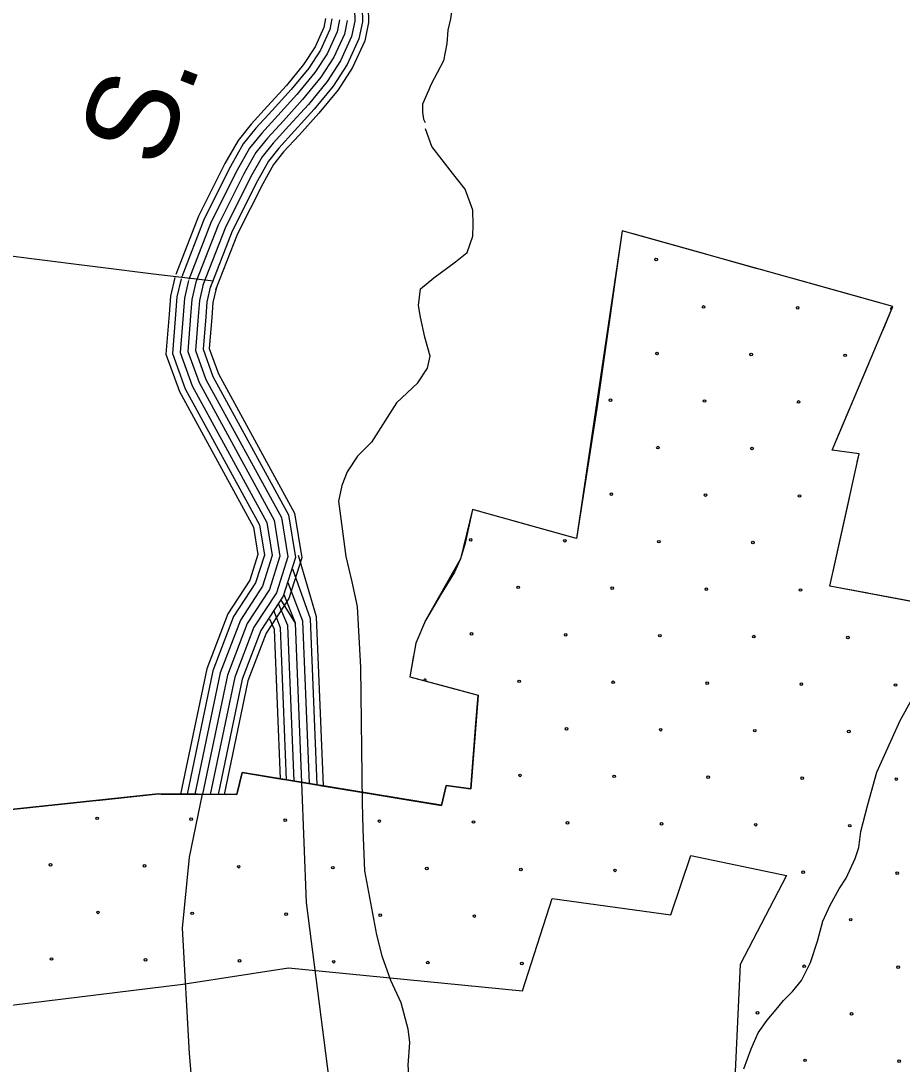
# Model space of a CAD drawing. Extents: x 1788175 to 1969470, y 584502 to 738744.
# Drawn here: x 1928256 to 1931858, y 643678 to 647943 of the extents above; entities that cross this region are included whole.
import ezdxf

# ---------------------------------------------------------------- set-up
doc = ezdxf.new("R2010")
doc.units = 0
for name, color, linetype in [('DESIGN - EROSION CONTROL - Devices', 7, 'Continuous'), ('DESIGN - ROW - Right-of-Way and Easement Labels', 7, 'Continuous'), ('DESIGN - SCRATCH - User 1', 7, 'Continuous'), ('DESIGN - TRANSPORTATION - Text', 7, 'Continuous'), ('SURVEY - CONTOURS - Index with Text', 7, 'Continuous'), ('SURVEY - DRAINAGE - Area Shapes', 7, 'Continuous'), ('SURVEY - TRANSPORTATION - Roads', 7, 'Continuous'), ('SURVEY - VEGETATION - Features with Text', 7, 'Continuous')]:
    doc.layers.add(name, color=color, linetype=linetype)

msp = doc.modelspace()

# ---------------------------------------------------------------- linework, layer by layer
at = {"layer": 'DESIGN - EROSION CONTROL - Devices'}
for centre in [(1930852.5, 646967.6), (1931046.7, 646773.5), (1931431.2, 646769.8), (1930856.3, 646583.1), (1931240.8, 646579.3), (1931625.4, 646575.6), (1930665.8, 646392.7), (1931050.4, 646388.9), (1931435, 646385.2), (1930860, 646198.5), (1931244.5, 646194.8), (1930669.6, 646008.1), (1931054.1, 646004.4), (1931438.7, 646000.6), (1930094.6, 645821.4), (1930479.2, 645817.7), (1930863.7, 645814), (1931248.3, 645810.2), (1930288.8, 645627.3), (1930673.3, 645623.6), (1931057.9, 645619.8), (1931442.4, 645616.1), (1930098.3, 645436.9), (1930482.9, 645433.2), (1930867.5, 645429.4), (1931252, 645425.7), (1931636.6, 645421.9), (1930292.5, 645242.7), (1930677, 645239), (1931061.6, 645235.3), (1931446.2, 645231.5), (1931830.7, 645227.8), (1930486.6, 645048.6), (1930871.2, 645044.9), (1931255.7, 645041.1), (1931640.3, 645037.4), (1930296.2, 644858.2), (1930680.8, 644854.5), (1931065.3, 644850.7), (1931449.9, 644847), (1931834.4, 644843.3), (1928567.6, 644682.7), (1928952.2, 644679), (1929336.7, 644675.2), (1929721.3, 644671.5), (1930105.8, 644667.8), (1930490.4, 644664), (1930874.9, 644660.3), (1931259.5, 644656.6), (1931644, 644652.8), (1928377.2, 644492.3), (1928761.7, 644488.6), (1929146.3, 644484.8), (1929530.9, 644481.1), (1929915.4, 644477.4), (1930300, 644473.6), (1930684.5, 644469.9), (1931453.6, 644462.4), (1931838.2, 644458.7), (1928571.3, 644298.2), (1928955.9, 644294.4), (1929340.4, 644290.7), (1929725, 644287), (1930109.5, 644283.2), (1931647.8, 644268.3), (1928380.9, 644107.7), (1928765.5, 644104), (1929150, 644100.3), (1929534.6, 644096.5), (1929919.1, 644092.8), (1930303.7, 644089.1), (1931457.4, 644077.9), (1931841.9, 644074.1), (1931266.9, 643887.5), (1931651.5, 643883.7), (1931461.1, 643693.3), (1931845.6, 643689.6)]:
    msp.add_circle(centre, 5.28, dxfattribs=at)
for centre, start, end in [((1931815.8, 646766), 59.8809, 254.2643), ((1929907.9, 645246.5), 318.2856, 191.9046)]:
    msp.add_arc(centre, 5.28, start, end, dxfattribs=at)
at = {"layer": 'DESIGN - SCRATCH - User 1'}
msp.add_line((1929975.9, 644735.6), (1929973.4, 644736), dxfattribs=at)
for points in [[(1931682, 646172.3), (1931572.1, 646188.2), (1931820.3, 646775), (1930714.1, 647084.5), (1930527, 645826.3), (1930101.7, 645945.7), (1930052.5, 645743.6), (1929909.6, 645492.2), (1929870.3, 645398.6), (1929845.6, 645260.6)], [(1932415.1, 645471.6), (1931562.9, 645632), (1931682, 646172.3)], [(1929138.7, 644780), (1928818, 644782.2), (1928137.3, 644710.8), (1927497.5, 644872.2), (1927566.6, 645525.9), (1927070.6, 645584.1), (1926667.6, 645628.7), (1926601.7, 645251.3)], [(1929845.6, 645260.6), (1930124.6, 645186.4), (1930095.5, 644802.8), (1929993.8, 644816.9), (1929975.9, 644735.6)], [(1929973.4, 644736), (1929160.9, 644869.8), (1929138.7, 644780)], [(1926012.4, 644417.1), (1926026.1, 643811.3), (1926854.7, 643842.3), (1926923.3, 644370.6), (1928149.5, 643910), (1928917.9, 644004.4), (1929349.3, 644071.8), (1930306.4, 643977.4), (1930427.7, 644354.9), (1930913.1, 644287.5), (1930993.9, 644530.2), (1931384.9, 644449.3), (1931196.2, 644085.3), (1931155.7, 643209), (1929821.1, 642993.3), (1929135.4, 642553.5)]]:
    msp.add_lwpolyline(points, dxfattribs=at)
at = {"layer": 'DESIGN - TRANSPORTATION - Text'}
for points in [[(1929877.2, 648291.5), (1929908.3, 648253.5), (1929940.3, 648203.7), (1929947.4, 648200.1), (1929961.7, 648164.5), (1929975.9, 648139.6), (1929997.3, 648096.9), (1930015.1, 648047), (1930018.6, 648000.8), (1930011.5, 647950.9), (1930000.8, 647904.6), (1929997.3, 647851.2), (1929983, 647780), (1929958.1, 647730.2), (1929933.2, 647683.9), (1929922.5, 647658.9), (1929897.6, 647602), (1929897.6, 647569.9), (1929901.1, 647541.4), (1929908.3, 647527.2)], [(1929792, 646381.6), (1929879, 646463), (1929918.2, 646523.6), (1929929.5, 646571.8), (1929906.5, 646649.6), (1929889.5, 646731.5), (1929880.8, 646779.4), (1929889.9, 646847.7), (1929943.3, 646892.5), (1930032.5, 646957.8), (1930080, 646996.6), (1930103.1, 647063), (1930104.5, 647109.1), (1930103.7, 647169.2), (1930072.6, 647254.8), (1930019.8, 647320.2), (1929936.3, 647429.2), (1929909.5, 647501.4)], [(1929792, 646381.6), (1929688.5, 646220.4), (1929631.7, 646163.6), (1929589.2, 646099.8), (1929567.9, 646043), (1929553.7, 645979.2), (1929583.9, 645753.3), (1929608.6, 645649.8), (1929631, 645548.7), (1929644.5, 645299.1), (1929651.3, 644746), (1929653.5, 644638), (1929660.1, 644468.3), (1929709.8, 644205.8), (1929731, 644120.7), (1929766.5, 644021.4), (1929809.1, 643929.1), (1929837.4, 643822.7), (1929844.5, 643766), (1929837.4, 643673.8), (1929844.5, 643581.5), (1929844.5, 643453.9), (1929850.7, 643330.7)]]:
    msp.add_lwpolyline(points, dxfattribs=at)
at = {"layer": 'SURVEY - CONTOURS - Index with Text'}
for points in [[(1929620, 647992), (1929620.6, 647942.2), (1929608, 647879.3), (1929562.8, 647779.1), (1929507.7, 647694.8), (1929431.3, 647601.8), (1929351.9, 647513.9), (1929287.4, 647443.5), (1929242.4, 647387.5), (1929195.2, 647303.6), (1929090.9, 647095.8), (1929000.2, 646863)], [(1929650.9, 647997), (1929651.7, 647939.3), (1929637.7, 647869.7), (1929590.1, 647764.1), (1929532.7, 647676.4), (1929454.8, 647581.5), (1929374.8, 647493), (1929311, 647423.3), (1929268.2, 647370.1), (1929222.6, 647289), (1929119.3, 647083.2), (1929029.1, 646851.8)], [(1929675.6, 648000.9), (1929676.4, 647937), (1929661.4, 647862.1), (1929611.8, 647752.2), (1929552.6, 647661.8), (1929473.5, 647565.4), (1929393.1, 647476.4), (1929329.7, 647407.2), (1929288.7, 647356.2), (1929244.4, 647277.4), (1929141.9, 647073.1), (1929052.1, 646842.8)], [(1929501.8, 647953.2), (1929494.3, 647915.8), (1929458.4, 647836.4), (1929411.8, 647765.2), (1929341.3, 647679.3), (1929264.1, 647593.8), (1929197.3, 647520.9), (1929143.8, 647454.3), (1929090.3, 647359.4), (1928982.3, 647144), (1928889.6, 646906.1)], [(1929527.5, 647950.8), (1929518.9, 647907.9), (1929481, 647824), (1929432.6, 647749.9), (1929360.8, 647662.5), (1929283.1, 647576.5), (1929216.8, 647504.1), (1929165.1, 647439.8), (1929113, 647347.3), (1929005.8, 647133.6), (1928913.6, 646896.8)], [(1929558.6, 647947.9), (1929548.6, 647898.3), (1929508.3, 647809), (1929457.6, 647731.6), (1929384.3, 647642.2), (1929306, 647555.6), (1929240.4, 647483.9), (1929190.9, 647422.4), (1929140.4, 647332.7), (1929034.2, 647121), (1928942.4, 646885.5)], [(1929589.6, 647945), (1929578.3, 647888.8), (1929535.6, 647794.1), (1929482.6, 647713.2), (1929407.8, 647622), (1929329, 647534.8), (1929263.9, 647463.7), (1929216.7, 647405), (1929167.8, 647318.2), (1929062.5, 647108.4), (1928971.3, 646874.3)], [(1929589.6, 647945), (1929578.3, 647888.8), (1929535.6, 647794.1), (1929482.6, 647713.2), (1929407.8, 647622), (1929329, 647534.8), (1929263.9, 647463.7), (1929216.7, 647405), (1929167.8, 647318.2), (1929062.5, 647108.4), (1928971.3, 646874.3)], [(1928885.9, 646894.2), (1928868.1, 646818.2), (1928862.2, 646744.4), (1928849.1, 646580), (1928904, 646428.2), (1929206.8, 645873.6), (1929225.1, 645760.9), (1929192, 645656.4), (1929102.3, 645519), (1929016, 645293.5), (1928909, 644781.6)], [(1928911, 646888.4), (1928893.6, 646814.2), (1928887.9, 646742.4), (1928875.2, 646583.5), (1928927.5, 646438.7), (1929231.5, 645882), (1929251.5, 645759), (1929215.5, 645645.3), (1929125.3, 645507.3), (1929040.8, 645286.3), (1928935.3, 644781.4)], [(1928941.1, 646881.3), (1928924.3, 646809.4), (1928918.8, 646739.9), (1928906.6, 646587.7), (1928955.8, 646451.5), (1929261.2, 645892.2), (1929283.2, 645756.7), (1929243.7, 645631.9), (1929153.1, 645493.1), (1929070.6, 645277.5), (1928966.9, 644781.2)], [(1928971.3, 646874.3), (1928955, 646804.6), (1928949.7, 646737.4), (1928938.1, 646591.9), (1928984.2, 646464.3), (1929290.9, 645902.4), (1929315, 645754.4), (1929272, 645618.5), (1929180.9, 645478.9), (1929100.5, 645268.7), (1928998.5, 644781)], [(1928971.3, 646874.3), (1928955, 646804.6), (1928949.7, 646737.4), (1928938.1, 646591.9), (1928984.2, 646464.3), (1929290.9, 645902.4), (1929315, 645754.4), (1929272, 645618.5), (1929180.9, 645478.9), (1929100.5, 645268.7), (1928998.5, 644781)], [(1929001.5, 646867.2), (1928985.8, 646799.8), (1928980.6, 646735), (1928969.5, 646596.1), (1929012.5, 646477.1), (1929320.7, 645912.6), (1929346.8, 645752.1), (1929300.3, 645605.1), (1929208.6, 645464.7), (1929130.3, 645260), (1929030.1, 644780.8)], [(1929031.7, 646860.1), (1929016.5, 646795), (1929011.5, 646732.5), (1929000.9, 646600.3), (1929040.9, 646489.8), (1929350.4, 645922.9), (1929378.6, 645749.7), (1929328.6, 645591.7), (1929236.4, 645450.6), (1929160.1, 645251.2), (1929061.8, 644780.6)], [(1929055.8, 646854.5), (1929041, 646791.2), (1929036.1, 646730.5), (1929026, 646603.7), (1929063.5, 646500), (1929374.2, 645931), (1929403.9, 645747.9), (1929351.1, 645581), (1929258.5, 645439.3), (1929183.9, 645244.2), (1929087, 644780.4)], [(1931211, 643659), (1931240.4, 643739.9), (1931269.8, 643806), (1931306.5, 643857.5), (1931343.3, 643901.6), (1931372.7, 643938.3), (1931409.4, 643975.1), (1931446.2, 644019.2), (1931482.9, 644092.6), (1931512.3, 644180.8), (1931534.4, 644261.7), (1931563.8, 644327.8), (1931600.5, 644394), (1931629.9, 644438.1), (1931666.7, 644518.9), (1931681.4, 644563), (1931688.7, 644629.2), (1931718.1, 644739.4), (1931754.8, 644871.7), (1931850.4, 645083), (1931948.5, 645259.9)], [(1928964.5, 643494.4), (1928944.8, 643721.8), (1928916.2, 644233.2), (1928944.8, 644524.5), (1928998.5, 644781)]]:
    msp.add_lwpolyline(points, dxfattribs=at)
at = {"layer": 'SURVEY - DRAINAGE - Area Shapes'}
msp.add_lwpolyline([(1929561.9, 643255.1), (1929423.6, 644338), (1929404, 644829.6)], dxfattribs=at)
at = {"layer": 'SURVEY - TRANSPORTATION - Roads'}
for points in [[(1927372, 647088.3), (1927702.5, 647048.9), (1927950.9, 647016.4), (1928299.5, 646971.2), (1928820.3, 646906.5), (1929042.7, 646879.6)], [(1929492.3, 644815.2), (1929464.7, 645506.2), (1929390.2, 645757)], [(1929466.4, 644819.5), (1929439.3, 645498.6), (1929368, 645701.5)], [(1929435.2, 644824.6), (1929408.6, 645489.4), (1929348.7, 645646.1)], [(1929404, 644829.6), (1929377.9, 645480.2), (1929319.2, 645577.3)], [(1929404, 644829.6), (1929377.9, 645480.2), (1929332, 645596.3)], [(1929341.5, 644840), (1929316.6, 645461.7), (1929290.5, 645532.5)], [(1929372.7, 644834.9), (1929347.3, 645470.9), (1929309.9, 645557.5)], [(1929316.6, 644844.1), (1929292.2, 645454.4), (1929273.9, 645496.5)]]:
    msp.add_lwpolyline(points, dxfattribs=at)
at = {"layer": 'SURVEY - VEGETATION - Features with Text'}
for points in [[(1932791.3, 645402.3), (1931562.9, 645632), (1931682, 646172.3), (1931572.1, 646188.2), (1931820.3, 646775), (1930714.1, 647084.5), (1930609.9, 646358.2), (1930527, 645826.3)], [(1931012.4, 647001), (1930758.2, 647072.1)], [(1930699.3, 646981.3), (1930661.8, 646720)], [(1931266.7, 646929.9), (1931012.4, 647001)], [(1931665.4, 646818.3), (1931411.1, 646889.4)], [(1931780.1, 646680), (1931820.3, 646775), (1931665.4, 646818.3)], [(1930661.8, 646720), (1930624.3, 646458.7)], [(1931618.8, 646298.7), (1931721.7, 646541.8)], [(1930602.4, 646310.3), (1930561.8, 646049.5)], [(1931674.9, 646140.1), (1931682, 646172.3), (1931572.1, 646188.2), (1931618.8, 646298.7)], [(1930561.8, 646049.5), (1930527, 645826.3)], [(1931585.7, 645735.8), (1931642.6, 645993.6)], [(1930527, 645826.3), (1930101.7, 645945.7), (1930072.2, 645807.7), (1930052.5, 645743.6), (1930027.8, 645689.4), (1929973.7, 645600.7), (1929909.6, 645492.2), (1929870.3, 645398.6), (1929845.6, 645260.6), (1930124.6, 645186.4)], [(1930128.4, 645938.2), (1930101.7, 645945.7), (1930072.2, 645807.7), (1930052.5, 645743.6), (1930040.8, 645718)], [(1930527, 645826.3), (1930272.8, 645897.7)], [(1930040.8, 645718), (1930027.8, 645689.4), (1929973.7, 645600.7), (1929909.6, 645492.2), (1929908.6, 645489.7)], [(1931717.9, 645603), (1931562.9, 645632), (1931585.7, 645735.8)], [(1929861.3, 645348.3), (1929845.6, 645260.6), (1930014.7, 645215.6)], [(1930014.7, 645215.6), (1930124.6, 645186.4)], [(1929138.7, 644780), (1929160.9, 644869.8), (1929975.9, 644735.6), (1929993.8, 644816.9), (1930095.5, 644802.8), (1930124.6, 645186.4)], [(1930114.5, 645053.8), (1930124.6, 645186.4)], [(1930083.3, 644804.5), (1930095.5, 644802.8), (1930114.5, 645053.8)], [(1927497.5, 644872.2), (1928137.3, 644710.8), (1928818, 644782.2), (1929138.7, 644780)], [(1929138.7, 644780), (1929160.9, 644869.8), (1929330.2, 644841.9)], [(1929478.2, 644817.5), (1929738.7, 644774.7)], [(1928567.1, 644755.9), (1928818, 644782.2), (1928829.7, 644782.1)], [(1928829.7, 644782.1), (1929093.7, 644780.3)], [(1929981, 644758.7), (1929975.9, 644735.6), (1929738.7, 644774.7)], [(1929981, 644758.7), (1929975.9, 644735.6), (1929738.7, 644774.7)], [(1928155.4, 644712.7), (1928417.9, 644740.2)]]:
    msp.add_lwpolyline(points, dxfattribs=at)

# ---------------------------------------------------------------- texts
at = {"layer": 'DESIGN - ROW - Right-of-Way and Easement Labels'}
msp.add_text('S.', height=370, rotation=68.7151, dxfattribs=at).set_placement((1928825.4, 647329.1))

doc.saveas('drawing.dxf')
